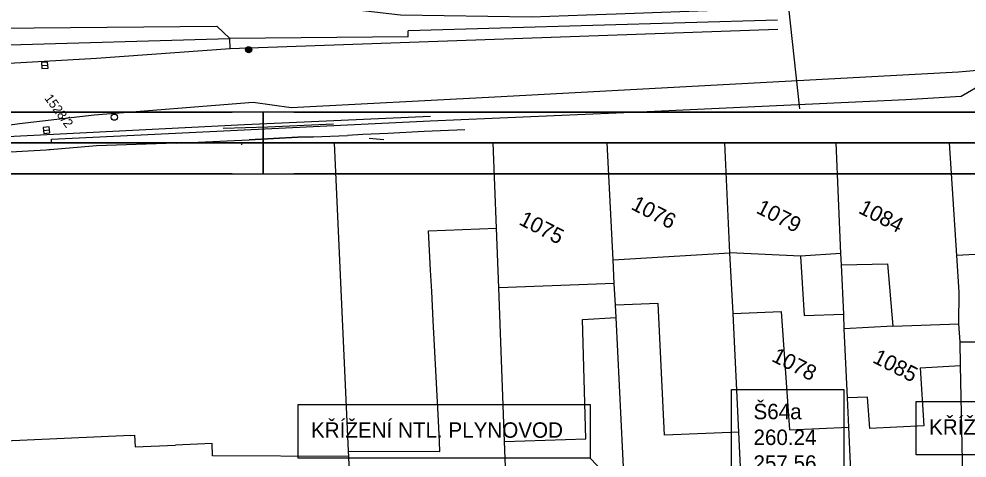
# Model space of a CAD drawing. Extents: x -601580 to 4, y -1204314 to 4.
# Drawn here: x -595990.8 to -595913.9, y -1203064 to -1203028.4 of the extents above; entities that cross this region are included whole.
import ezdxf

# ---------------------------------------------------------------- set-up
doc = ezdxf.new("R2010")
doc.units = 0
for name, color, linetype in [('00-INNOGY-NTL', 7, 'Continuous'), ('00-KN-HRANICE PARCEL', 7, 'Continuous'), ('00-KN-PARC. CISLA', 7, 'Continuous'), ('00-KN-VNITRNI KRESBA', 7, 'Continuous'), ('00-POLOHOPIS', 7, 'Continuous'), ('00-RAZÍTKO', 7, 'Continuous'), ('00-SITE KOM. KABEL', 7, 'Continuous'), ('00-VAK-VODA-RAD IGIS', 7, 'Continuous'), ('11-REKONSTRUKCE KANALIZACE POPIS', 7, 'Continuous'), ('Vrstva 25', 7, 'Continuous'), ('Vrstva 27', 7, 'Continuous'), ('Vrstva 28', 7, 'Continuous')]:
    doc.layers.add(name, color=color, linetype=linetype)

# ---------------------------------------------------------------- blocks, each defined once
blk = doc.blocks.new('6.30_42')
at = {"layer": 'Vrstva 27'}
blk.add_line((-0.25, 0), (0.25, 0), dxfattribs=at)
blk.add_lwpolyline([(-0.25, -0.25), (0.25, -0.25), (0.25, 0.25), (-0.25, 0.25)], close=True, dxfattribs=at)
blk = doc.blocks.new('6.14A_302')
at = {"layer": 'Vrstva 28'}
blk.add_circle((0, 0), 0.25, dxfattribs=at)
blk = doc.blocks.new('6.30_40')
at = {"layer": 'Vrstva 27'}
blk.add_line((-0.25, 0.001), (0.25, -0.001), dxfattribs=at)
blk.add_lwpolyline([(-0.25, -0.25), (0.25, -0.25), (0.25, 0.25), (-0.25, 0.25)], close=True, dxfattribs=at)
blk = doc.blocks.new('6.01A_954')
at = {"layer": 'Vrstva 25'}
for radius in [0.25, 0.2, 0.15, 0.1, 0.05]:
    blk.add_circle((0, 0), radius, dxfattribs=at)

msp = doc.modelspace()

# ---------------------------------------------------------------- linework, layer by layer
for points in [[(-595970.972, -1202892.468), (-595970.972, -1202889.968), (-596076.023, -1202889.968), (-596076.023, -1203038.468), (-595970.972, -1203038.468), (-595970.972, -1203035.968)], [(-595973.472, -1202892.468), (-596073.523, -1202892.468), (-596073.523, -1203035.968), (-595973.472, -1203035.968)], [(-595970.972, -1203035.968), (-595970.972, -1203038.468), (-595865.922, -1203038.468), (-595865.922, -1203035.968)], [(-595970.972, -1203035.968), (-595970.972, -1203038.468), (-595865.922, -1203038.468), (-595865.922, -1203035.968)], [(-595970.972, -1203035.968), (-595970.972, -1203038.468), (-595865.922, -1203038.468), (-595865.922, -1203035.968)], [(-595968.472, -1203035.968), (-595868.422, -1203035.968)], [(-595968.472, -1203035.968), (-595868.422, -1203035.968)], [(-595968.472, -1203035.968), (-595868.422, -1203035.968)], [(-595970.972, -1203040.968), (-595970.972, -1203038.468), (-596076.023, -1203038.468), (-596076.023, -1203186.968), (-595970.972, -1203186.968), (-595970.972, -1203184.468)], [(-595865.922, -1203040.968), (-595865.922, -1203038.468), (-595970.972, -1203038.468), (-595970.972, -1203040.968)], [(-595973.472, -1203040.968), (-596073.523, -1203040.968), (-596073.523, -1203184.468), (-595973.472, -1203184.468)], [(-595868.422, -1203040.968), (-595968.472, -1203040.968)]]:
    msp.add_lwpolyline(points)
at = {"layer": '00-INNOGY-NTL'}
msp.add_lwpolyline([(-595927.441, -1203035.715), (-595928.337, -1203027.513), (-595942.326, -1203028.045), (-595944.746, -1203028.123), (-595949.213, -1203028.263), (-595959.84, -1203028.106), (-595969.92, -1203026.958), (-595975.796, -1203026.139), (-595981.231, -1203025.814), (-595990.668, -1203025.919)], dxfattribs=at)
at = {"layer": '00-KN-HRANICE PARCEL'}
for p, q in [((-595972.703, -1203038.476), (-595972.716, -1203038.635)), ((-595942.582, -1203047.944), (-595943.059, -1203038.468)), ((-595933.101, -1203047.374), (-595933.523, -1203038.468)), ((-595924.103, -1203047.423), (-595924.502, -1203038.468)), ((-595914.695, -1203047.59), (-595915.308, -1203038.468)), ((-595942.582, -1203047.944), (-595933.101, -1203047.374)), ((-595924.056, -1203048.367), (-595924.103, -1203047.423)), ((-595912.239, -1203047.461), (-595914.695, -1203047.59)), ((-595942.484, -1203049.868), (-595942.582, -1203047.944)), ((-595942.484, -1203049.868), (-595951.861, -1203050.233))]:
    msp.add_line(p, q, dxfattribs=at)
for points in [[(-595965.256, -1203036.959), (-595970.584, -1203037.197), (-595974.199, -1203037.309)], [(-595965.256, -1203036.959), (-595970.584, -1203037.197), (-595974.199, -1203037.309)], [(-595965.256, -1203036.959), (-595970.584, -1203037.197), (-595974.199, -1203037.309)], [(-595963.691, -1203072.869), (-595964.032, -1203063.886), (-595964.046, -1203063.453), (-595965.187, -1203038.468)], [(-595951.861, -1203050.233), (-595952.04, -1203045.383), (-595952.309, -1203038.468)], [(-595931.923, -1203071.506), (-595932.389, -1203061.91), (-595932.856, -1203052.313), (-595933.101, -1203047.374)], [(-595924.103, -1203047.423), (-595927.378, -1203047.64), (-595933.101, -1203047.374)], [(-595914.53, -1203053.128), (-595914.515, -1203050.565), (-595914.695, -1203047.59)], [(-595924.056, -1203048.367), (-595920.335, -1203048.287), (-595919.889, -1203053.339), (-595914.53, -1203053.128)], [(-595923.039, -1203071.115), (-595923.473, -1203061.524), (-595923.577, -1203059.148), (-595923.835, -1203053.551), (-595923.88, -1203052.362), (-595924.056, -1203048.367)], [(-595941.376, -1203071.933), (-595942.344, -1203052.633), (-595942.394, -1203051.631), (-595942.484, -1203049.868)], [(-595951.008, -1203072.336), (-595951.38, -1203062.665), (-595951.861, -1203050.233)], [(-595914.113, -1203070.711), (-595914.403, -1203056.514), (-595914.442, -1203054.609), (-595914.53, -1203053.128)]]:
    msp.add_lwpolyline(points, dxfattribs=at)
at = {"layer": '00-KN-VNITRNI KRESBA'}
for p, q in [((-595957.551, -1203045.607), (-595952.04, -1203045.383)), ((-595957.391, -1203048.774), (-595957.551, -1203045.607)), ((-595927.378, -1203047.64), (-595927.092, -1203052.454)), ((-595957.297, -1203050.528), (-595957.391, -1203048.774)), ((-595957.175, -1203052.868), (-595957.297, -1203050.528)), ((-595938.927, -1203051.477), (-595942.394, -1203051.631)), ((-595938.411, -1203062.165), (-595938.927, -1203051.477)), ((-595932.856, -1203052.313), (-595928.95, -1203052.136)), ((-595928.95, -1203052.136), (-595928.278, -1203061.725)), ((-595927.092, -1203052.454), (-595923.88, -1203052.362)), ((-595957.07, -1203054.908), (-595957.175, -1203052.868)), ((-595945.077, -1203052.8), (-595942.344, -1203052.633)), ((-595944.782, -1203062.467), (-595945.077, -1203052.8)), ((-595919.889, -1203053.339), (-595923.835, -1203053.551)), ((-595914.442, -1203054.609), (-595911.696, -1203054.593)), ((-595956.756, -1203060.993), (-595957.07, -1203054.908)), ((-595917.669, -1203056.692), (-595914.403, -1203056.514)), ((-595917.669, -1203056.692), (-595917.381, -1203061.416)), ((-595921.944, -1203059.093), (-595923.577, -1203059.148)), ((-595921.77, -1203061.617), (-595921.944, -1203059.093)), ((-595956.671, -1203062.697), (-595956.756, -1203060.993)), ((-595928.278, -1203061.725), (-595923.473, -1203061.524)), ((-595917.381, -1203061.416), (-595921.77, -1203061.617)), ((-595981.703, -1203062.182), (-595996.394, -1203062.848)), ((-595981.703, -1203062.182), (-595981.394, -1203062.171)), ((-595981.394, -1203062.171), (-595981.352, -1203063.102)), ((-595932.389, -1203061.91), (-595938.411, -1203062.165)), ((-595981.352, -1203063.102), (-595978.072, -1203062.965)), ((-595975.106, -1203062.848), (-595978.072, -1203062.965)), ((-595975.069, -1203063.832), (-595975.106, -1203062.848)), ((-595956.627, -1203063.494), (-595956.671, -1203062.697)), ((-595951.38, -1203062.665), (-595944.782, -1203062.467)), ((-595964.032, -1203063.886), (-595975.069, -1203063.832)), ((-595964.046, -1203063.453), (-595956.627, -1203063.494))]:
    msp.add_line(p, q, dxfattribs=at)
at = {"layer": '00-POLOHOPIS'}
for p, q in [((-595929.248, -1203028.511), (-595959.213, -1203029.39)), ((-596001.779, -1203029.272), (-595974.719, -1203028.995)), ((-595974.719, -1203028.995), (-595973.664, -1203030.018)), ((-595973.656, -1203030.817), (-595929.226, -1203029.257)), ((-596017.116, -1203031.214), (-595973.664, -1203030.018)), ((-595959.199, -1203029.859), (-595973.664, -1203030.018)), ((-595973.656, -1203030.817), (-595973.664, -1203030.018)), ((-595959.199, -1203029.859), (-595959.213, -1203029.39)), ((-595984.49, -1203031.612), (-595973.656, -1203030.817)), ((-595995.64, -1203032.217), (-595984.49, -1203031.612)), ((-595992.237, -1203037.971), (-595972.481, -1203036.985)), ((-595992.237, -1203037.971), (-595972.481, -1203036.985)), ((-595972.481, -1203036.985), (-595957.39, -1203036.296)), ((-595972.481, -1203036.985), (-595957.39, -1203036.296)), ((-595962.372, -1203038.088), (-595961.177, -1203038.188))]:
    msp.add_line(p, q, dxfattribs=at)
at = {"layer": '00-RAZÍTKO'}
for points in [[(-596076.023, -1202889.968), (-595760.871, -1202889.968), (-595760.871, -1203038.468), (-596076.023, -1203038.468)], [(-596073.523, -1202892.468), (-595763.371, -1202892.468), (-595763.371, -1203035.968), (-596073.523, -1203035.968)], [(-596076.023, -1203038.468), (-595760.871, -1203038.468), (-595760.871, -1203186.968), (-596076.023, -1203186.968)], [(-596073.523, -1203040.968), (-595763.371, -1203040.968), (-595763.371, -1203184.468), (-596073.523, -1203184.468)]]:
    msp.add_lwpolyline(points, close=True, dxfattribs=at)
at = {"layer": '00-SITE KOM. KABEL'}
for points in [[(-595988.129, -1203038.468), (-595988.124, -1203038.154), (-595957.418, -1203036.67), (-595939.816, -1203035.922), (-595918.827, -1203034.938), (-595914.338, -1203034.694), (-595912.49, -1203033.609), (-595901.497, -1203032.984), (-595898.364, -1203033.548), (-595885.948, -1203032.925), (-595855.346, -1203032.477), (-595836.563, -1203032.683)], [(-595954.612, -1203037.414), (-595957.92, -1203037.554), (-595960.851, -1203037.699), (-595962.874, -1203037.793), (-595964.136, -1203037.871)], [(-595954.612, -1203037.414), (-595957.92, -1203037.554), (-595960.851, -1203037.699), (-595962.874, -1203037.793), (-595964.136, -1203037.871)], [(-595954.612, -1203037.414), (-595957.92, -1203037.554), (-595960.851, -1203037.699), (-595962.874, -1203037.793), (-595964.136, -1203037.871)], [(-595960.851, -1203037.699), (-595962.874, -1203037.793)], [(-595960.851, -1203037.699), (-595962.874, -1203037.793)], [(-595960.851, -1203037.699), (-595962.874, -1203037.793)], [(-595978.015, -1203038.484), (-595984.48, -1203038.7)], [(-595978.015, -1203038.484), (-595972.114, -1203038.213), (-595968.165, -1203037.997), (-595966.911, -1203037.975), (-595964.136, -1203037.871)], [(-595968.165, -1203037.997), (-595972.114, -1203038.213)], [(-595966.911, -1203037.975), (-595968.165, -1203037.997)], [(-595988.138, -1203039.014), (-595988.578, -1203039.052), (-595992.948, -1203039.3)], [(-595984.48, -1203038.7), (-595988.578, -1203039.052)]]:
    msp.add_lwpolyline(points, dxfattribs=at)
at = {"layer": '00-VAK-VODA-RAD IGIS'}
msp.add_lwpolyline([(-595905.002, -1203031.843), (-595909.624, -1203031.918), (-595912.729, -1203032.566), (-595914.578, -1203032.743), (-595935.66, -1203033.87), (-595952.18, -1203034.75), (-595968.709, -1203035.636), (-595971.773, -1203035.183), (-595984.664, -1203036.221), (-595990.738, -1203036.931), (-595998.185, -1203037.938), (-596002.132, -1203038.468)], dxfattribs=at)
at = {"layer": '11-REKONSTRUKCE KANALIZACE POPIS'}
msp.add_line((-595944.451, -1203064.018), (-595929.785, -1203079.317), dxfattribs=at)
for points in [[(-595932.98, -1203058.473), (-595923.875, -1203058.473), (-595923.875, -1203066.492), (-595932.98, -1203066.492)], [(-595932.98, -1203058.473), (-595923.875, -1203058.473), (-595923.875, -1203066.492), (-595932.98, -1203066.492)], [(-595968.128, -1203059.683), (-595944.451, -1203059.683), (-595944.451, -1203064.018), (-595968.128, -1203064.018)], [(-595917.998, -1203059.429), (-595894.321, -1203059.429), (-595894.321, -1203063.764), (-595917.998, -1203063.764)]]:
    msp.add_lwpolyline(points, close=True, dxfattribs=at)

# ---------------------------------------------------------------- block references
at = {"layer": '00-POLOHOPIS'}
for name, p, xscale, yscale, rotation in [('6.01A_954', (-595972.143, -1203030.923), 0.9999991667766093, 0.9999991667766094, 6.108464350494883), ('6.30_40', (-595988.684, -1203032.176), 1.0000016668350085, 1.0000016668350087, 3.486432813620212), ('6.14A_302', (-595983.04, -1203036.384), 1.0000001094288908, 1.0000001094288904, 94.50351915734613), ('6.14A_302', (-595983.04, -1203036.384), 1.0000001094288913, 1.0000001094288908, 94.50351915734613), ('6.30_42', (-595988.537, -1203037.434), 0.9999991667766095, 0.9999991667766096, 6.108464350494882), ('6.30_42', (-595988.537, -1203037.434), 0.9999991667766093, 0.9999991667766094, 6.108464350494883)]:
    msp.add_blockref(name, p, dxfattribs=dict(at, xscale=xscale, yscale=yscale, rotation=rotation))

# ---------------------------------------------------------------- texts
at = {"layer": '00-KN-PARC. CISLA'}
for s, height, rotation, p in [('1528/2', 0.75, 306.58532, (-595988.745, -1203034.851)), ('1076', 1.25, 333.01366, (-595941.211, -1203043.805)), ('1079', 1.25, 333.01366, (-595931.061, -1203044.104)), ('1084', 1.25, 333.01366, (-595922.761, -1203044.111)), ('1075', 1.25, 333.01366, (-595950.304, -1203045.044)), ('1078', 1.25, 333.01366, (-595929.808, -1203056.119)), ('1085', 1.25, 333.01366, (-595921.613, -1203056.228))]:
    msp.add_text(s, height=height, rotation=rotation, dxfattribs=at).set_placement(p)
at = {"layer": '11-REKONSTRUKCE KANALIZACE POPIS'}
for s, p in [('Š64a', (-595931.196, -1203060.873)), ('KŘÍŽENÍ NTL. PLYNOVOD', (-595967.085, -1203062.374)), ('KŘÍŽENÍ NTL. PLYNOVOD', (-595916.954, -1203062.12)), ('260.24', (-595931.196, -1203062.962)), ('257.56', (-595931.196, -1203065.05))]:
    msp.add_text(s, height=1.25, dxfattribs=at).set_placement(p)

doc.saveas('drawing.dxf')
